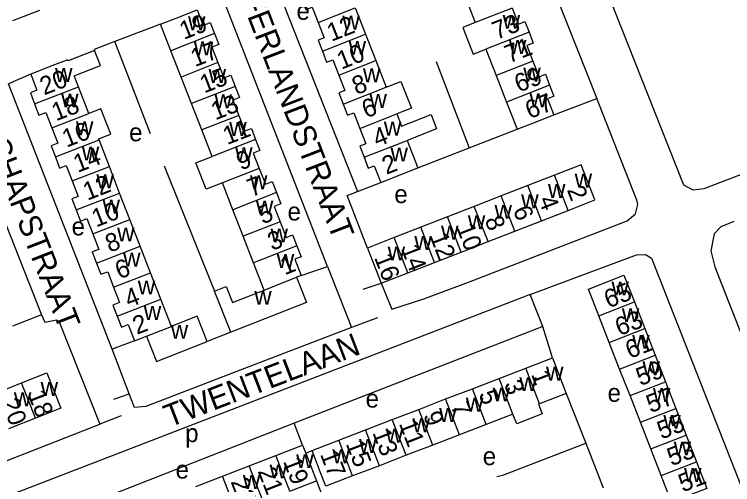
# Model space of a CAD drawing. Extents: x 159675 to 162108, y 386471 to 388472.
# Drawn here: x 160047.9 to 160206.8, y 387752.4 to 387856.5 of the extents above; entities that cross this region are included whole.
import ezdxf

# ---------------------------------------------------------------- set-up
doc = ezdxf.new("R2010")
doc.units = 0
for name, color, linetype in [('BLT_Basislijn', 7, 'Continuous'), ('BLT_Bebouwing', 7, 'Continuous'), ('BLT_Centroide', 7, 'Continuous'), ('BLT_Huisnummer', 7, 'Continuous'), ('BLT_Huisnummer_ tussenligend', 7, 'Continuous'), ('BLT_Onderverdeling_panden', 7, 'Continuous'), ('BLT_Straatnaam', 7, 'Continuous')]:
    doc.layers.add(name, color=color, linetype=linetype)

msp = doc.modelspace()

# ---------------------------------------------------------------- linework, layer by layer
at = {"layer": 'BLT_Basislijn'}
for p, q in [((160153.79, 387896.19), (160176.78, 387837.91)), ((160080.22, 387854.38), (160070.16, 387850.5)), ((160078.02, 387830.09), (160070.16, 387850.5)), ((160030.79, 387848.61), (160053.9, 387790.01)), ((160141.28, 387846.08), (160148.52, 387826.96)), ((160051.53, 387843.3), (160046.65, 387841.16)), ((160069.54, 387782.42), (160046.65, 387841.16)), ((160167.26, 387834.27), (160176.78, 387837.91)), ((160148.52, 387826.96), (160159.14, 387831.1)), ((160137.2, 387822.55), (160148.52, 387826.96)), ((160081.04, 387823.01), (160092.21, 387795.27)), ((160123.87, 387817.35), (160128.97, 387819.33)), ((160111.34, 387798.72), (160117.19, 387800.73)), ((160117.19, 387800.73), (160122.51, 387787.21)), ((160125.12, 387795.74), (160129.08, 387797.01)), ((160162.03, 387794.53), (160047.93, 387750.46)), ((160164.82, 387787.47), (160162.03, 387794.53)), ((160053.9, 387790.01), (160047.52, 387787.53)), ((160128.29, 387789.39), (160122.51, 387787.21)), ((160122.51, 387787.21), (160098.87, 387778.14)), ((160164.82, 387787.47), (160109.85, 387766.03)), ((160166.97, 387780.53), (160164.82, 387787.47)), ((160095.78, 387786.17), (160090.54, 387784.12)), ((160074.49, 387784.28), (160069.54, 387782.42)), ((160073.34, 387772.56), (160069.54, 387782.42)), ((160069.9, 387771.37), (160073.34, 387772.56)), ((160170.02, 387772.62), (160174.34, 387761.59)), ((160071.55, 387767.66), (160066.84, 387765.84)), ((160109.85, 387766.03), (160051.06, 387743.01)), ((160111.68, 387761.18), (160109.85, 387766.03)), ((160174.34, 387761.59), (160178.21, 387751.69)), ((160112.38, 387759.39), (160113.8, 387759.97)), ((160114.75, 387753.3), (160119.06, 387742.18))]:
    msp.add_line(p, q, dxfattribs=at)
for points in [[(160155.58, 387920.95), (160195.99, 387818.82), (160198.03, 387817.66), (160200.55, 387817.98), (160221.21, 387825.87)], [(160100.96, 387876.03), (160105.24, 387864.48), (160123.87, 387817.35)], [(160117.19, 387800.73), (160094.23, 387859.62), (160093.62, 387859.4)], [(160070.16, 387850.5), (160065.59, 387848.74), (160065.68, 387848.52)], [(160129.08, 387797.01), (160131.44, 387791.27), (160138.51, 387793.56), (160148.38, 387797.25), (160183.52, 387810.81), (160185.36, 387812.39), (160185.87, 387814.44), (160185.68, 387815.41), (160177.22, 387836.79), (160176.78, 387837.91)], [(160126.04, 387804.81), (160121.57, 387816.47), (160123.87, 387817.35)], [(160207.08, 387810.7), (160204.21, 387809.49), (160202.73, 387807.96), (160202.05, 387804.19), (160202.94, 387800.67), (160224.33, 387746.13)], [(160162.03, 387794.53), (160185.58, 387803.31), (160187.57, 387803.37), (160188.86, 387802.58), (160209.76, 387749.41)], [(160053.9, 387790.01), (160054.63, 387788.41), (160057.22, 387788.92), (160057.79, 387788.46), (160066.84, 387765.84)], [(160098.87, 387778.14), (160076.98, 387769.74), (160074.5, 387769.52), (160073.34, 387772.56)], [(160020.73, 387747.69), (160025.01, 387749.44), (160066.84, 387765.84)], [(160154.69, 387754.27), (160156.03, 387754.51), (160174.34, 387761.59)]]:
    msp.add_lwpolyline(points, dxfattribs=at)
at = {"layer": 'BLT_Bebouwing'}
for p, q in [((160147.61, 387860.6), (160149.91, 387854.7)), ((160123.34, 387857.96), (160125.62, 387852.13)), ((160047.61, 387855.18), (160053.52, 387857.47)), ((160082.51, 387848.49), (160080.22, 387854.38)), ((160125.62, 387852.13), (160127.9, 387846.3)), ((160084.79, 387842.66), (160082.51, 387848.49)), ((160152.21, 387848.82), (160154.49, 387842.99)), ((160127.9, 387846.3), (160130.21, 387840.42)), ((160087.07, 387836.81), (160084.79, 387842.66)), ((160154.49, 387842.99), (160156.79, 387837.12)), ((160064.36, 387834.61), (160062.08, 387840.48)), ((160089.37, 387830.94), (160087.07, 387836.81)), ((160156.79, 387837.12), (160159.14, 387831.1)), ((160091.65, 387825.09), (160089.37, 387830.94)), ((160068.93, 387822.85), (160066.64, 387828.73)), ((160134.82, 387828.64), (160137.2, 387822.55)), ((160071.21, 387816.97), (160068.93, 387822.85)), ((160167.41, 387820.95), (160161.5, 387818.64)), ((160096.25, 387813.3), (160093.94, 387819.22)), ((160161.5, 387818.64), (160155.59, 387816.34)), ((160073.49, 387811.11), (160071.21, 387816.97)), ((160155.59, 387816.34), (160149.68, 387814.03)), ((160149.68, 387814.03), (160143.77, 387811.73)), ((160098.55, 387807.41), (160096.25, 387813.3)), ((160164.55, 387810.84), (160170.46, 387813.15)), ((160075.77, 387805.23), (160073.49, 387811.11)), ((160143.77, 387811.73), (160137.86, 387809.42)), ((160158.63, 387808.54), (160164.55, 387810.84)), ((160137.86, 387809.42), (160131.95, 387807.12)), ((160100.83, 387801.56), (160098.55, 387807.41)), ((160131.95, 387807.12), (160126.04, 387804.81)), ((160152.72, 387806.23), (160158.63, 387808.54)), ((160146.81, 387803.93), (160152.72, 387806.23)), ((160078.06, 387799.35), (160075.77, 387805.23)), ((160126.04, 387804.81), (160129.08, 387797.01)), ((160140.9, 387801.62), (160146.81, 387803.93)), ((160103.2, 387795.49), (160100.83, 387801.56)), ((160134.99, 387799.32), (160140.9, 387801.62)), ((160080.34, 387793.49), (160078.06, 387799.35)), ((160129.08, 387797.01), (160134.99, 387799.32)), ((160111.34, 387798.72), (160110.36, 387798.33)), ((160095.78, 387786.17), (160092.21, 387795.27)), ((160082.68, 387787.46), (160080.34, 387793.49)), ((160185.1, 387792.88), (160187.4, 387786.98)), ((160179.55, 387783.93), (160177.25, 387789.83)), ((160187.4, 387786.98), (160189.69, 387781.09)), ((160074.49, 387784.28), (160077.15, 387785.31)), ((160181.84, 387778.03), (160179.55, 387783.93)), ((160161.06, 387778.24), (160166.97, 387780.53)), ((160189.69, 387781.09), (160191.99, 387775.19)), ((160155.16, 387775.96), (160161.06, 387778.24)), ((160184.14, 387772.13), (160181.84, 387778.03)), ((160149.25, 387773.67), (160155.16, 387775.96)), ((160043.52, 387772.58), (160049.5, 387774.94)), ((160191.99, 387775.19), (160194.28, 387769.29)), ((160143.34, 387771.39), (160149.25, 387773.67)), ((160170.02, 387772.62), (160164.12, 387770.34)), ((160186.43, 387766.24), (160184.14, 387772.13)), ((160137.43, 387769.1), (160143.34, 387771.39)), ((160131.52, 387766.82), (160137.43, 387769.1)), ((160194.28, 387769.29), (160196.58, 387763.4)), ((160158.21, 387768.06), (160152.3, 387765.77)), ((160052.56, 387767.15), (160046.58, 387764.8)), ((160125.62, 387764.54), (160131.52, 387766.82)), ((160152.3, 387765.77), (160146.4, 387763.49)), ((160188.73, 387760.34), (160186.43, 387766.24)), ((160119.71, 387762.25), (160125.62, 387764.54)), ((160146.4, 387763.49), (160140.49, 387761.2)), ((160196.58, 387763.4), (160198.87, 387757.5)), ((160105.79, 387758.88), (160111.68, 387761.18)), ((160111.68, 387761.18), (160112.38, 387759.39)), ((160113.8, 387759.97), (160119.71, 387762.25)), ((160140.49, 387761.2), (160134.58, 387758.92)), ((160191.02, 387754.44), (160188.73, 387760.34)), ((160099.89, 387756.59), (160105.79, 387758.88)), ((160134.58, 387758.92), (160128.67, 387756.63)), ((160093.99, 387754.29), (160099.89, 387756.59)), ((160128.67, 387756.63), (160122.76, 387754.35)), ((160088.1, 387752), (160093.99, 387754.29)), ((160108.86, 387751), (160114.75, 387753.3))]:
    msp.add_line(p, q, dxfattribs=at)
for points in [[(160111.48, 387860.07), (160112.43, 387857.62), (160113.78, 387858.15), (160115.12, 387854.74)], [(160080.22, 387854.38), (160083.68, 387855.73), (160088.34, 387857.55)], [(160088.34, 387857.55), (160089.69, 387854.1), (160091.24, 387854.71), (160092.19, 387852.27)], [(160158.08, 387857.89), (160159.44, 387854.4), (160160.86, 387854.96), (160161.8, 387852.57)], [(160115.12, 387854.74), (160116.45, 387851.33), (160115.11, 387850.81), (160116.06, 387848.38)], [(160149.91, 387854.7), (160147.11, 387853.62), (160149.41, 387847.75), (160152.21, 387848.82)], [(160092.19, 387852.27), (160093.15, 387849.84), (160091.64, 387849.25), (160092.96, 387845.85)], [(160161.8, 387852.57), (160162.73, 387850.18), (160161.31, 387849.63), (160162.66, 387846.18)], [(160065.68, 387848.52), (160059.84, 387846.25), (160059.75, 387846.49)], [(160062.08, 387840.48), (160061.13, 387842.93), (160066.97, 387845.2), (160065.68, 387848.52)], [(160116.06, 387848.38), (160117.01, 387845.96), (160118.36, 387846.49), (160119.69, 387843.08)], [(160059.75, 387846.49), (160056.19, 387845.11), (160051.53, 387843.3)], [(160092.96, 387845.85), (160094.29, 387842.46), (160095.8, 387843.05), (160096.76, 387840.59)], [(160162.66, 387846.18), (160164, 387842.73), (160165.41, 387843.28), (160166.35, 387840.86)], [(160051.53, 387843.3), (160052.91, 387839.75), (160051.45, 387839.18), (160052.4, 387836.72)], [(160119.69, 387843.08), (160121.02, 387839.68), (160119.71, 387839.16), (160120.68, 387836.68)], [(160096.76, 387840.59), (160097.72, 387838.13), (160096.22, 387837.55), (160097.56, 387834.13)], [(160130.21, 387840.42), (160133.44, 387841.67), (160135.75, 387835.75), (160132.52, 387834.5)], [(160166.35, 387840.86), (160167.3, 387838.44), (160165.85, 387837.87), (160167.26, 387834.27)], [(160052.4, 387836.72), (160053.36, 387834.25), (160054.87, 387834.83), (160056.19, 387831.43)], [(160120.68, 387836.68), (160121.64, 387834.21), (160122.99, 387834.73), (160124.33, 387831.3)], [(160066.64, 387828.73), (160066.56, 387828.96), (160069.24, 387830), (160067.05, 387835.65), (160064.36, 387834.61)], [(160097.56, 387834.13), (160098.89, 387830.72), (160100.35, 387831.29), (160101.3, 387828.85)], [(160132.52, 387834.5), (160133.57, 387831.82), (160140.11, 387834.39), (160141.35, 387831.23), (160134.82, 387828.64)], [(160159.14, 387831.1), (160162.6, 387832.45), (160167.26, 387834.27)], [(160056.19, 387831.43), (160057.51, 387828.03), (160056.02, 387827.45), (160056.98, 387824.98)], [(160124.33, 387831.3), (160125.68, 387827.86), (160124.33, 387827.33), (160125.28, 387824.9)], [(160101.3, 387828.85), (160102.24, 387826.42), (160100.77, 387825.84), (160102.11, 387822.41)], [(160056.98, 387824.98), (160057.93, 387822.52), (160059.39, 387823.08), (160060.72, 387819.66)], [(160093.94, 387819.22), (160090.38, 387817.82), (160088.08, 387823.69), (160091.65, 387825.09)], [(160125.28, 387824.9), (160126.23, 387822.47), (160127.54, 387822.99), (160128.97, 387819.33)], [(160170.46, 387813.15), (160176.37, 387815.45), (160173.32, 387823.26), (160167.41, 387820.95)], [(160102.11, 387822.41), (160103.45, 387818.97), (160104.94, 387819.55), (160105.91, 387817.08)], [(160128.97, 387819.33), (160133.63, 387821.15), (160137.2, 387822.55)], [(160060.72, 387819.66), (160062.05, 387816.23), (160060.62, 387815.68), (160061.57, 387813.23)], [(160105.91, 387817.08), (160106.87, 387814.6), (160105.37, 387814.01), (160106.71, 387810.59)], [(160061.57, 387813.23), (160062.52, 387810.78), (160063.96, 387811.33), (160065.28, 387807.93)], [(160106.71, 387810.59), (160108.04, 387807.17), (160109.47, 387807.73), (160110.42, 387805.3)], [(160065.28, 387807.93), (160066.61, 387804.52), (160065.14, 387803.95), (160066.11, 387801.47)], [(160110.42, 387805.3), (160111.37, 387802.87), (160109.94, 387802.32), (160111.34, 387798.72)], [(160066.11, 387801.47), (160067.07, 387798.99), (160068.56, 387799.57), (160069.88, 387796.17)], [(160110.36, 387798.33), (160112.54, 387792.75), (160095.78, 387786.17)], [(160177.25, 387789.83), (160174.96, 387795.72), (160182.8, 387798.78), (160185.1, 387792.88)], [(160069.88, 387796.17), (160071.21, 387792.77), (160069.71, 387792.19), (160070.66, 387789.73)], [(160092.21, 387795.27), (160094.76, 387796.27), (160096.15, 387792.72), (160103.2, 387795.49)], [(160070.66, 387789.73), (160071.61, 387787.28), (160073.1, 387787.85), (160074.49, 387784.28)], [(160090.54, 387784.12), (160088.36, 387789.69), (160083.71, 387787.86), (160082.68, 387787.46)], [(160077.15, 387785.31), (160079.33, 387779.72), (160090.54, 387784.12)], [(160166.97, 387780.53), (160168.77, 387775.86), (160170.02, 387772.62)], [(160049.5, 387774.94), (160055.13, 387777.15), (160058.19, 387769.36), (160052.56, 387767.15)], [(160164.12, 387770.34), (160163.88, 387770.25), (160164.72, 387768.07), (160159.07, 387765.88), (160158.21, 387768.06)], [(160122.76, 387754.35), (160116.85, 387752.06), (160115.6, 387755.3), (160113.8, 387759.97)], [(160112.38, 387759.39), (160113.5, 387756.52), (160114.75, 387753.3)], [(160198.87, 387757.5), (160201.17, 387751.6), (160197.05, 387750), (160193.32, 387748.55), (160192.75, 387750), (160191.02, 387754.44)]]:
    msp.add_lwpolyline(points, dxfattribs=at)
at = {"layer": 'BLT_Onderverdeling_panden'}
for p, q in [((160115.12, 387854.74), (160123.34, 387857.96)), ((160158.08, 387857.89), (160149.91, 387854.7)), ((160092.19, 387852.27), (160082.51, 387848.49)), ((160116.06, 387848.38), (160125.62, 387852.13)), ((160161.8, 387852.57), (160152.21, 387848.82)), ((160092.96, 387845.85), (160084.79, 387842.66)), ((160119.69, 387843.08), (160127.9, 387846.3)), ((160162.66, 387846.18), (160154.49, 387842.99)), ((160052.4, 387836.72), (160062.08, 387840.48)), ((160096.76, 387840.59), (160087.07, 387836.81)), ((160166.35, 387840.86), (160156.79, 387837.12)), ((160120.68, 387836.68), (160130.21, 387840.42)), ((160056.19, 387831.43), (160064.36, 387834.61)), ((160097.56, 387834.13), (160089.37, 387830.94)), ((160124.33, 387831.3), (160132.52, 387834.5)), ((160056.98, 387824.98), (160066.64, 387828.73)), ((160101.3, 387828.85), (160091.65, 387825.09)), ((160125.28, 387824.9), (160134.82, 387828.64)), ((160060.72, 387819.66), (160068.93, 387822.85)), ((160102.11, 387822.41), (160093.94, 387819.22)), ((160170.46, 387813.15), (160167.41, 387820.95)), ((160164.55, 387810.84), (160161.5, 387818.64)), ((160061.57, 387813.23), (160071.21, 387816.97)), ((160105.91, 387817.08), (160096.25, 387813.3)), ((160158.63, 387808.54), (160155.59, 387816.34)), ((160152.72, 387806.23), (160149.68, 387814.03)), ((160065.28, 387807.93), (160073.49, 387811.11)), ((160106.71, 387810.59), (160098.55, 387807.41)), ((160146.81, 387803.93), (160143.77, 387811.73)), ((160140.9, 387801.62), (160137.86, 387809.42)), ((160134.99, 387799.32), (160131.95, 387807.12)), ((160066.11, 387801.47), (160075.77, 387805.23)), ((160110.42, 387805.3), (160100.83, 387801.56)), ((160069.88, 387796.17), (160078.06, 387799.35)), ((160103.2, 387795.49), (160110.36, 387798.33)), ((160070.66, 387789.73), (160080.34, 387793.49)), ((160177.25, 387789.83), (160185.1, 387792.88)), ((160077.15, 387785.31), (160082.68, 387787.46)), ((160179.55, 387783.93), (160187.4, 387786.98)), ((160181.84, 387778.03), (160189.69, 387781.09)), ((160164.12, 387770.34), (160161.06, 387778.24)), ((160158.21, 387768.06), (160155.16, 387775.96)), ((160052.56, 387767.15), (160049.5, 387774.94)), ((160184.14, 387772.13), (160191.99, 387775.19)), ((160152.3, 387765.77), (160149.25, 387773.67)), ((160146.4, 387763.49), (160143.34, 387771.39)), ((160140.49, 387761.2), (160137.43, 387769.1)), ((160186.43, 387766.24), (160194.28, 387769.29)), ((160134.58, 387758.92), (160131.52, 387766.82)), ((160128.67, 387756.63), (160125.62, 387764.54)), ((160188.73, 387760.34), (160196.58, 387763.4)), ((160122.76, 387754.35), (160119.71, 387762.25)), ((160108.86, 387751), (160105.79, 387758.88)), ((160102.96, 387748.71), (160099.89, 387756.59)), ((160191.02, 387754.44), (160198.87, 387757.5)), ((160097.06, 387746.41), (160093.99, 387754.29))]:
    msp.add_line(p, q, dxfattribs=at)

# ---------------------------------------------------------------- texts
at = {"layer": 'BLT_Centroide'}
for s, p in [('e', (160110.33, 387855.34)), ('w', (160155.96, 387853.34)), ('w', (160086.33, 387853.03)), ('w', (160120.47, 387853.16)), ('w', (160087.62, 387847.47)), ('w', (160121.88, 387847.59)), ('w', (160157.33, 387847.78)), ('w', (160056.91, 387841.59)), ('w', (160090.89, 387841.34)), ('w', (160125.05, 387841.5)), ('w', (160160.53, 387841.66)), ('w', (160058.27, 387835.94)), ('w', (160126.49, 387835.84)), ('w', (160161.91, 387835.97)), ('w', (160092.2, 387835.75)), ('w', (160061.53, 387829.78)), ('w', (160095.45, 387829.62)), ('w', (160129.68, 387829.69)), ('e', (160073.3, 387828.44)), ('w', (160062.84, 387824.19)), ('w', (160096.77, 387824.03)), ('w', (160131.14, 387823.97)), ('w', (160066.07, 387818.03)), ('w', (160100.04, 387817.84)), ('w', (160171.89, 387818.2)), ('w', (160165.98, 387815.89)), ('e', (160131.98, 387814.76)), ('w', (160160.06, 387813.59)), ('w', (160067.42, 387812.44)), ('w', (160101.36, 387812.25)), ('e', (160108.36, 387810.91)), ('w', (160154.16, 387811.28)), ('w', (160148.25, 387808.98)), ('e', (160060.57, 387807.61)), ('w', (160070.64, 387806.28)), ('w', (160104.59, 387806.06)), ('w', (160142.33, 387806.67)), ('w', (160136.42, 387804.38)), ('w', (160130.52, 387802.06)), ('w', (160071.97, 387800.69)), ('w', (160105.98, 387800.41)), ('w', (160075.22, 387794.53)), ('w', (160180.03, 387794.31)), ('w', (160101, 387792.25)), ('w', (160076.55, 387788.88)), ('w', (160182.33, 387788.41)), ('w', (160082.52, 387784.72)), ('w', (160184.62, 387782.5)), ('w', (160165.55, 387775.44)), ('w', (160186.91, 387776.62)), ('w', (160159.64, 387773.14)), ('w', (160053.72, 387772.09)), ('w', (160153.73, 387770.86)), ('e', (160179.16, 387770.77)), ('w', (160189.21, 387770.72)), ('w', (160047.81, 387769.78)), ('e', (160125.63, 387769.49)), ('w', (160147.83, 387768.58)), ('w', (160141.91, 387766.3)), ('w', (160191.51, 387764.81)), ('w', (160136, 387764.02)), ('p', (160085.7, 387761.85)), ('w', (160130.09, 387761.73)), ('w', (160124.19, 387759.44)), ('w', (160193.8, 387758.91)), ('w', (160118.28, 387757.16)), ('e', (160151.55, 387756.75)), ('w', (160110.27, 387756.09)), ('e', (160083.58, 387753.77)), ('w', (160104.38, 387753.8)), ('w', (160196.09, 387753.03)), ('w', (160098.47, 387751.5))]:
    msp.add_text(s, height=4, dxfattribs=at).set_placement(p)
at = {"layer": 'BLT_Huisnummer'}
for s, rotation, p in [('19', 21.3222, (160085.41, 387850.88)), ('71', 21.3524, (160157.36, 387845.66)), ('10', 21.3919, (160120.26, 387844.28)), ('20', 21.2297, (160054.49, 387838.59)), ('67', 21.3502, (160161.92, 387833.32)), ('13', 21.3216, (160092.38, 387833.06)), ('6', 21.3828, (160125.75, 387833.49)), ('14', 21.2266, (160061.92, 387821.43)), ('9', 21.3212, (160098.01, 387821.93)), ('2', 21.3822, (160130.21, 387821)), ('2', 291.3083, (160170.13, 387817.7)), ('10', 21.2249, (160065.98, 387809.35)), ('5', 21.3203, (160102.81, 387810.02)), ('6', 291.3058, (160158.19, 387813.28)), ('10', 291.3058, (160145.66, 387809.38)), ('6', 21.2265, (160071.15, 387797.85)), ('1', 21.6716, (160107.73, 387798.76)), ('16', 291.3097, (160127.48, 387802.71)), ('65', 21.2657, (160179.36, 387791.43)), ('2', 21.227, (160075.03, 387785.59)), ('59', 21.2681, (160186.42, 387774.22)), ('1', 291.1381, (160162.19, 387776.88)), ('18', 291.4555, (160050.81, 387772.47)), ('5', 291.1419, (160150.58, 387772.52)), ('9', 291.1395, (160138.31, 387767.8)), ('55', 21.2706, (160191.09, 387762.38)), ('13', 291.137, (160127.09, 387763.95)), ('17', 291.2565, (160115.5, 387759.18)), ('21', 291.2565, (160101.71, 387755.42)), ('51', 21.2713, (160195.8, 387750.69))]:
    msp.add_text(s, height=4, rotation=rotation, dxfattribs=at).set_placement(p)
at = {"layer": 'BLT_Huisnummer_ tussenligend'}
for s, rotation, p in [('73', 21.36, (160154.6, 387850.87)), ('12', 21.3901, (160118.05, 387850.45)), ('17', 21.3164, (160087.87, 387844.84)), ('15', 21.3149, (160089.91, 387839.02)), ('69', 21.355, (160159.52, 387839.18)), ('8', 21.3828, (160123.59, 387838.66)), ('18', 21.2289, (160057.11, 387832.85)), ('16', 21.2266, (160059.44, 387827.01)), ('11', 21.3161, (160094.99, 387827.59)), ('4', 21.3822, (160128.18, 387827.1)), ('12', 21.2249, (160064.05, 387815.27)), ('7', 21.3203, (160100.39, 387816.05)), ('4', 291.3058, (160163.8, 387815.52)), ('8', 291.3058, (160151.92, 387811.06)), ('3', 21.6716, (160104.92, 387804.15)), ('8', 21.2265, (160068.98, 387803.75)), ('12', 291.3097, (160139.79, 387807.39)), ('14', 291.3097, (160133.4, 387804.73)), ('4', 21.227, (160073.25, 387791.53)), ('63', 21.2681, (160181.79, 387785.29)), ('61', 21.2681, (160184.07, 387780.24)), ('3', 291.1444, (160156.19, 387774.72)), ('57', 21.2706, (160188.68, 387768.23)), ('20', 291.4555, (160044.93, 387770.68)), ('7', 291.1419, (160144.38, 387769.91)), ('11', 291.1395, (160132.96, 387765.98)), ('15', 291.1395, (160121.19, 387761.5)), ('53', 21.2713, (160193.3, 387756.47)), ('19', 291.2565, (160107.33, 387757.62)), ('23', 291.2565, (160095.71, 387753.11))]:
    msp.add_text(s, height=4, rotation=rotation, dxfattribs=at).set_placement(p)
at = {"layer": 'BLT_Straatnaam'}
for s, height, rotation, p in [('MONTFERLANDSTRAAT', 4.9999, 290.9942, (160090.87, 387878.4)), ('GRAAFSCHAPSTRAAT', 5, 291.1928, (160031.77, 387853.91)), ('TWENTELAAN', 5, 21.0434, (160082.19, 387765.04))]:
    msp.add_text(s, height=height, rotation=rotation, dxfattribs=at).set_placement(p)

doc.saveas('drawing.dxf')
